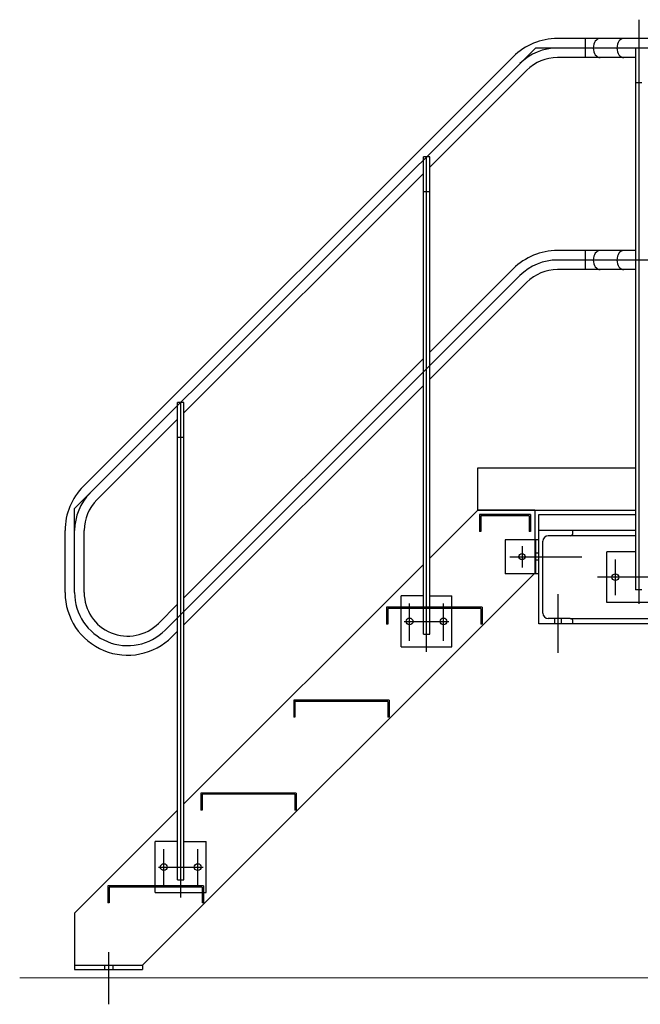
# Model space of a CAD drawing. Extents: x -89225 to 110569, y 13360 to 87647.
# Tile 389 of 478: x 78393 to 79856, y 65917 to 68239. Entities that reach past the tile are written whole.
import ezdxf

# ---------------------------------------------------------------- set-up
doc = ezdxf.new("R2010")
doc.units = 0
doc.layers.add('Beluchtingstank', color=253, linetype='Continuous')
doc.layers.add('Iv-Lines 035', color=4, linetype='Continuous')

# ---------------------------------------------------------------- blocks, each defined once
blk = doc.blocks.new('Bordes been 4 ZAZ')
for p, q in [((1196655.1, -963131.1, 1600), (1196655.1, -964508.4, 1600)), ((1204275.1, -963175.4, 1600), (1196463.7, -963175.4, 1600)), ((1196528.7, -963175.4, 1600), (1196528.7, -963220.4, 1600)), ((1196412, -963197.9, 1600), (1195325.8, -964284, 1600)), ((1204263.9, -963197.9, 1600), (1196412, -963197.9, 1600)), ((1196662.6, -963197.9, 1600), (1196647.6, -963197.9, 1600)), ((1196647.6, -963197.9, 1600), (1196647.6, -964475.9, 1600)), ((1196359.4, -963218.6, 1600), (1195346.5, -964231.5, 1600)), ((1196647.6, -963220.4, 1600), (1196463.7, -963220.4, 1600)), ((1196391.3, -963250.4, 1600), (1196162.6, -963479, 1600)), ((1196662.6, -963280.2, 1600), (1196647.6, -963280.2, 1600)), ((1196147.6, -964580.2, 1600), (1196147.6, -963454.7, 1600)), ((1196162.6, -963454.7, 1600), (1196147.6, -963454.7, 1600)), ((1196155.1, -964622, 1600), (1196155.1, -963454.7, 1600)), ((1196162.6, -964580.2, 1600), (1196162.6, -963454.7, 1600)), ((1196147.6, -963494, 1600), (1195583.3, -964058.3, 1600)), ((1196162.6, -963537, 1600), (1196147.6, -963537, 1600)), ((1196647.6, -963675.4, 1600), (1196463.7, -963675.4, 1600)), ((1196528.7, -963675.4, 1600), (1196528.7, -963720.4, 1600)), ((1204263.9, -963697.9, 1600), (1196463.7, -963697.9, 1600)), ((1196359.4, -963718.6, 1600), (1196162.6, -963915.4, 1600)), ((1196647.6, -963720.4, 1600), (1196463.7, -963720.4, 1600)), ((1196375.3, -963734.5, 1600), (1195539.2, -964570.6, 1600)), ((1196391.3, -963750.4, 1600), (1196162.6, -963979, 1600)), ((1196147.6, -963930.4, 1600), (1195583.3, -964494.7, 1600)), ((1196147.6, -963994, 1600), (1195583.3, -964558.3, 1600)), ((1195568.3, -965159.5, 1600), (1195568.3, -964034, 1600)), ((1195583.3, -964034, 1600), (1195568.3, -964034, 1600)), ((1195575.8, -965201.3, 1600), (1195575.8, -964034, 1600)), ((1195583.3, -965159.5, 1600), (1195583.3, -964034, 1600)), ((1195568.3, -964073.3, 1600), (1195378.4, -964263.3, 1600)), ((1195583.3, -964116.3, 1600), (1195568.3, -964116.3, 1600)), ((1196276, -964287.9, 1600), (1196276, -964187.9, 1600)), ((1196276, -964187.9), (1196647.6, -964187.9)), ((1195325.8, -964482.3, 1600), (1195325.8, -964284, 1600)), ((1196276, -964287.9, 1600), (1196162.6, -964401.3, 1600)), ((1196410.1, -964287.9, 1600), (1196276, -964287.9, 1600)), ((1196276, -964287.9), (1196647.6, -964287.9)), ((1196410.1, -964287.9, 1600), (1196410.1, -964436.6, 1600)), ((1196400.1, -964297.9, 1600), (1196280.1, -964297.9, 1600)), ((1196280.1, -964297.9, 1600), (1196280.1, -964337.9, 1600)), ((1196397.1, -964300.9, 1600), (1196283.1, -964300.9, 1600)), ((1196283.1, -964300.9, 1600), (1196283.1, -964337.9, 1600)), ((1196397.1, -964300.9, 1600), (1196397.1, -964337.9, 1600)), ((1196400.1, -964297.9, 1600), (1196400.1, -964337.9, 1600)), ((1196420.1, -964297.9, 1600), (1196647.6, -964297.9, 1600)), ((1196420.1, -964335.9, 1600), (1196420.1, -964297.9, 1600)), ((1195303.3, -964482.3, 1600), (1195303.3, -964335.8, 1600)), ((1195348.3, -964482.3, 1600), (1195348.3, -964335.8, 1600)), ((1196283.1, -964337.9, 1600), (1196280.1, -964337.9, 1600)), ((1196400.1, -964337.9, 1600), (1196397.1, -964337.9, 1600)), ((1196420.1, -964555.9, 1600), (1196420.1, -964335.9, 1600)), ((1196647.6, -964335.9, 1600), (1196420.1, -964335.9, 1600)), ((1196500.1, -964341.9, 1600), (1196500.1, -964335.9, 1600)), ((1196340.1, -964357.9, 1600), (1196340.1, -964437.9, 1600)), ((1196420.1, -964357.9, 1600), (1196340.1, -964357.9, 1600)), ((1196412.1, -964357.9, 1600), (1196412.1, -964437.9, 1600)), ((1196420.1, -964437.9, 1600), (1196420.1, -964357.9, 1600)), ((1196429.1, -964530.9, 1600), (1196429.1, -964360.9, 1600)), ((1196493.6, -964348.4, 1600), (1196441.6, -964348.4, 1600)), ((1196647.6, -964348.4, 1600), (1196493.6, -964348.4, 1600)), ((1196380.1, -964372.5, 1600), (1196380.1, -964423.3, 1600)), ((1196351.1, -964397.9, 1600), (1196521, -964397.9, 1600)), ((1196420.1, -964389.4, 1600), (1196412.1, -964389.4, 1600)), ((1196420.1, -964405.4, 1600), (1196412.1, -964405.4, 1600)), ((1196647.6, -964385.9, 1600), (1196580.1, -964385.9, 1600)), ((1196580.1, -964505.9, 1600), (1196580.1, -964385.9, 1600)), ((1196600.1, -964487.9, 1600), (1196600.1, -964403.9, 1600)), ((1196147.6, -964416.3, 1600), (1195583.3, -964980.6, 1600)), ((1196410.1, -964436.6, 1600), (1195485.8, -965360.9, 1600)), ((1196420.1, -964437.9, 1600), (1196340.1, -964437.9, 1600)), ((1196752.1, -964445.9, 1600), (1196558.1, -964445.9, 1600)), ((1196662.6, -964475.9, 1600), (1196647.6, -964475.9, 1600)), ((1196095.1, -964610.2, 1600), (1196095.1, -964490.2, 1600)), ((1196147.6, -964490.2, 1600), (1196095.1, -964490.2, 1600)), ((1196162.6, -964490.2, 1600), (1196215.1, -964490.2, 1600)), ((1196215.1, -964610.2, 1600), (1196215.1, -964490.2, 1600)), ((1196465.1, -964624.4, 1600), (1196465.1, -964485.7, 1600)), ((1195568.3, -964509.7, 1600), (1195523.3, -964554.7, 1600)), ((1196286.1, -964516.9, 1600), (1196061.1, -964516.9, 1600)), ((1196061.1, -964516.9, 1600), (1196061.1, -964556.9, 1600)), ((1196283.1, -964519.9, 1600), (1196064.1, -964519.9, 1600)), ((1196064.1, -964519.9, 1600), (1196064.1, -964556.9, 1600)), ((1196115.1, -964596.2, 1600), (1196115.1, -964508.2, 1600)), ((1196195.1, -964596.2, 1600), (1196195.1, -964508.2, 1600)), ((1196283.1, -964519.9, 1600), (1196283.1, -964556.9, 1600)), ((1196286.1, -964516.9, 1600), (1196286.1, -964556.9, 1600)), ((1196730.1, -964505.9, 1600), (1196580.1, -964505.9, 1600)), ((1196493.6, -964543.4, 1600), (1196441.6, -964543.4, 1600)), ((1196457.1, -964555.9, 1600), (1196457.1, -964543.4, 1600)), ((1196473.1, -964555.9, 1600), (1196473.1, -964543.4, 1600)), ((1196493.6, -964543.4, 1600), (1197346.6, -964543.4, 1600)), ((1196064.1, -964556.9, 1600), (1196061.1, -964556.9, 1600)), ((1196102.6, -964550.2, 1600), (1196207.6, -964550.2, 1600)), ((1196286.1, -964556.9, 1600), (1196283.1, -964556.9, 1600)), ((1197420.1, -964555.9, 1600), (1196420.1, -964555.9, 1600)), ((1196500.1, -964555.9, 1600), (1196500.1, -964549.9, 1600)), ((1195568.3, -964573.3, 1600), (1195555.1, -964586.5, 1600)), ((1196147.6, -964580.2, 1600), (1196162.6, -964580.2, 1600)), ((1196095.1, -964610.2, 1600), (1196215.1, -964610.2, 1600)), ((1196067.1, -964735.9, 1600), (1195842.1, -964735.9, 1600)), ((1195842.1, -964735.9, 1600), (1195842.1, -964775.9, 1600)), ((1196064.1, -964738.9, 1600), (1195845.1, -964738.9, 1600)), ((1195845.1, -964738.9, 1600), (1195845.1, -964775.9, 1600)), ((1196064.1, -964738.9, 1600), (1196064.1, -964775.9, 1600)), ((1196067.1, -964735.9, 1600), (1196067.1, -964775.9, 1600)), ((1195845.1, -964775.9, 1600), (1195842.1, -964775.9, 1600)), ((1196067.1, -964775.9, 1600), (1196064.1, -964775.9, 1600)), ((1195848.1, -964954.9, 1600), (1195623.1, -964954.9, 1600)), ((1195623.1, -964954.9, 1600), (1195623.1, -964994.9, 1600)), ((1195845.1, -964957.9, 1600), (1195626.1, -964957.9, 1600)), ((1195626.1, -964957.9, 1600), (1195626.1, -964994.9, 1600)), ((1195845.1, -964957.9, 1600), (1195845.1, -964994.9, 1600)), ((1195848.1, -964954.9, 1600), (1195848.1, -964994.9, 1600)), ((1195568.3, -964995.6, 1600), (1195325.8, -965238.1, 1600)), ((1195626.1, -964994.9, 1600), (1195623.1, -964994.9, 1600)), ((1195848.1, -964994.9, 1600), (1195845.1, -964994.9, 1600)), ((1195515.8, -965189.5, 1600), (1195515.8, -965069.5, 1600)), ((1195568.3, -965069.5, 1600), (1195515.8, -965069.5, 1600)), ((1195583.3, -965069.5, 1600), (1195635.8, -965069.5, 1600)), ((1195635.8, -965189.5, 1600), (1195635.8, -965069.5, 1600)), ((1195535.8, -965175.5, 1600), (1195535.8, -965087.5, 1600)), ((1195615.8, -965175.5, 1600), (1195615.8, -965087.5, 1600)), ((1195523.3, -965129.5, 1600), (1195628.3, -965129.5, 1600)), ((1195629.1, -965173.9, 1600), (1195404.1, -965173.9, 1600)), ((1195404.1, -965173.9, 1600), (1195404.1, -965213.9, 1600)), ((1195568.3, -965159.5, 1600), (1195583.3, -965159.5, 1600)), ((1195629.1, -965173.9, 1600), (1195629.1, -965213.9, 1600)), ((1195626.1, -965176.9, 1600), (1195407.1, -965176.9, 1600)), ((1195407.1, -965176.9, 1600), (1195407.1, -965213.9, 1600)), ((1195515.8, -965189.5, 1600), (1195635.8, -965189.5, 1600)), ((1195626.1, -965176.9, 1600), (1195626.1, -965213.9, 1600)), ((1195407.1, -965213.9, 1600), (1195404.1, -965213.9, 1600)), ((1195629.1, -965213.9, 1600), (1195626.1, -965213.9, 1600)), ((1195325.8, -965238.1, 1600), (1195325.8, -965370.9, 1600)), ((1195405.8, -965330.3, 1600), (1195405.8, -965453.1, 1600)), ((1195325.8, -965360.9, 1600), (1195485.8, -965360.9, 1600)), ((1195325.8, -965370.9, 1600), (1195485.8, -965370.9, 1600)), ((1195395.8, -965360.9, 1600), (1195395.8, -965370.9, 1600)), ((1195415.8, -965360.9, 1600), (1195415.8, -965370.9, 1600)), ((1195485.8, -965360.9, 1600), (1195485.8, -965370.9, 1600))]:
    blk.add_line(p, q)
for centre, radius in [((1196380.1, -964397.4, 1600), 7.5), ((1196600.1, -964445.9, 1600), 8), ((1196115.1, -964550.2, 1600), 8), ((1196195.1, -964550.2, 1600), 8), ((1195535.8, -965129.5, 1600), 8), ((1195615.8, -965129.5, 1600), 8)]:
    blk.add_circle(centre, radius)
for centre, radius, start, end in [((1196463.7, -963322.9, 1600), 147.5, 90, 135), ((1196463.7, -963322.9, 1600), 125, 90, 135), ((1196463.7, -963322.9, 1600), 102.5, 90, 135), ((1196463.7, -963822.9, 1600), 147.5, 90, 135), ((1196463.7, -963822.9, 1600), 125, 90, 135), ((1196463.7, -963822.9, 1600), 102.5, 90, 135), ((1195450.8, -964335.8, 1600), 147.5, 135, 180), ((1195450.8, -964335.8, 1600), 125, 135, 180), ((1195450.8, -964335.8, 1600), 102.5, 135, 180), ((1196441.6, -964360.9, 1600), 12.5, 90, 180), ((1196493.6, -964341.9, 1600), 6.5, 270, 0), ((1195450.8, -964482.3, 1600), 147.5, 180, 315), ((1195450.8, -964482.3, 1600), 125, 180, 315), ((1195450.8, -964482.3, 1600), 102.5, 180, 315), ((1196441.6, -964530.9, 1600), 12.5, 180, 270), ((1196493.6, -964549.9, 1600), 6.5, 0, 90)]:
    blk.add_arc(centre, radius, start, end)
for centre in [(1196564.4, -963197.9, 1600), (1196620.1, -963197.9, 1600), (1196564.4, -963697.9, 1600), (1196620.1, -963697.9, 1600)]:
    blk.add_ellipse(centre, major_axis=(0, -22.5), ratio=0.7229, start_param=3.141593, end_param=6.283185)

msp = doc.modelspace()

# ---------------------------------------------------------------- linework, layer by layer
at = {"layer": 'Beluchtingstank', "lineweight": 9, "ltscale": 0.01}
msp.add_line((78393.3, 65979.3), (80617.1, 65979.3), dxfattribs=at)

# ---------------------------------------------------------------- block references
at = {"layer": 'Iv-Lines 035'}
msp.add_blockref('Bordes been 4 ZAZ', (-1116803, 1031370.2, -1600), dxfattribs=at)

doc.saveas('drawing.dxf')
